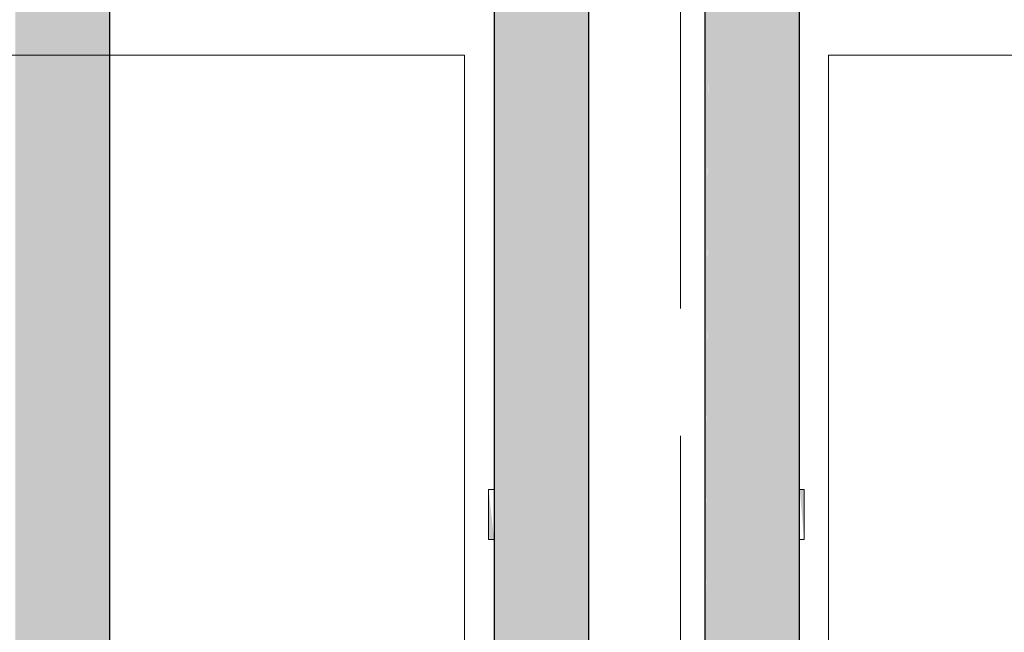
# Model space of a CAD drawing. Header units: millimetres. Extents: x 567 to 934, y -1 to 364.
# Tile 490 of 656: x 766.284 to 767.311, y 47.403 to 48.043. Entities that reach past the tile are written whole.
import ezdxf

# ---------------------------------------------------------------- set-up
doc = ezdxf.new("R2010")
doc.units = ezdxf.units.MM
doc.header["$MEASUREMENT"] = 0
doc.linetypes.add('HIDDEN2', pattern=[0.47625, 0.3175, -0.15875])
for name, color, linetype, lineweight in [('AF-Condutos', 140, 'Continuous', 25), ('AF-Peça de utilização', 152, 'Continuous', 18), ('DI-Detalhes', 1, 'HIDDEN2', 9)]:
    doc.layers.add(name, color=color, linetype=linetype, lineweight=lineweight)
doc.layers.add('ARQ FINA', color=8, linetype='Continuous')

msp = doc.modelspace()

# ---------------------------------------------------------------- hatches: boundary and pattern name
at = {"layer": 'AF-Condutos', "linetype": 'Continuous'}
for points in [[(766.3778, 43.2246), (766.3778, 50.0665), (766.2789, 50.0665), (766.2789, 43.2246)], [(766.7789, 47.1317), (766.8226, 47.1317), (766.8226, 49.2227), (766.7789, 49.2227)], [(766.8226, 47.1317), (766.8433, 47.1317), (766.8433, 49.2227), (766.8226, 49.2227)], [(766.8613, 49.2227), (766.8433, 49.2227), (766.8433, 47.1317)], [(766.8613, 49.2227), (766.8433, 47.1317), (766.8613, 47.1317)], [(766.8613, 49.2227), (766.8613, 47.1317), (766.8735, 49.2227)], [(766.8735, 47.1338), (766.8735, 49.2227), (766.8613, 47.1317)], [(766.8735, 49.2227), (766.8735, 47.1317), (766.8778, 49.2227)], [(766.8778, 47.1317), (766.8778, 49.2227), (766.8735, 47.1338)], [(767.0074, 47.1317), (767.0074, 49.2227), (766.9989, 47.1317)], [(766.9989, 49.2227), (766.9989, 47.1317), (767.0073, 49.2188)], [(767.0074, 47.1317), (767.0426, 47.1317), (767.0426, 49.2227), (767.0228, 49.2227)], [(767.0074, 47.1317), (767.0228, 49.2227), (767.0074, 49.2227)], [(767.0426, 47.1317), (767.0633, 47.1317), (767.0633, 49.2227), (767.0426, 49.2227)], [(767.0978, 47.1317), (767.0978, 49.2227), (767.0633, 49.2227), (767.0633, 47.1317), (767.0667, 47.5366), (767.0667, 47.1317)], [(767.0667, 47.5366), (767.0633, 47.1317), (767.0667, 47.1317)]]:
    msp.add_hatch(color=151, dxfattribs=at).paths.add_polyline_path(points)
at = {"layer": 'AF-Peça de utilização', "linetype": 'Continuous'}
for points in [[(766.7731, 47.4995), (766.7789, 47.4995), (766.7731, 47.5519)], [(767.1025, 47.5519), (767.0978, 47.5519), (767.1025, 47.4995)]]:
    msp.add_hatch(color=161, dxfattribs=at).paths.add_polyline_path(points)

# ---------------------------------------------------------------- linework, layer by layer
at = {"layer": 'AF-Condutos'}
for p, q in [((766.3778, 43.3199), (766.3778, 50.0665)), ((766.7789, 49.2227), (766.7789, 47.5519)), ((766.8778, 47.1317), (766.8778, 49.2227)), ((766.9989, 49.2227), (766.9989, 47.1317)), ((767.0978, 47.5519), (767.0978, 49.2227)), ((766.7789, 47.5519), (766.7789, 47.4995)), ((767.0978, 47.4995), (767.0978, 47.5519)), ((766.7789, 47.4995), (766.7789, 47.1317)), ((767.0978, 47.1317), (767.0978, 47.4995))]:
    msp.add_line(p, q, dxfattribs=at)
at = {"layer": 'AF-Peça de utilização'}
for p, q in [((766.7731, 47.5519), (766.7731, 47.551)), ((766.7789, 47.5519), (766.7731, 47.5519)), ((766.7731, 47.551), (766.7731, 47.5484)), ((767.1025, 47.5519), (767.0978, 47.5519)), ((767.1025, 47.551), (767.1025, 47.5519)), ((767.1025, 47.5484), (767.1025, 47.551)), ((766.7731, 47.5484), (766.7731, 47.5442)), ((766.7731, 47.5442), (766.7731, 47.5388)), ((766.7731, 47.5388), (766.7731, 47.5325)), ((767.1025, 47.5442), (767.1025, 47.5484)), ((767.1025, 47.5388), (767.1025, 47.5442)), ((767.1025, 47.5325), (767.1025, 47.5388)), ((766.7731, 47.5325), (766.7731, 47.5257)), ((767.1025, 47.5257), (767.1025, 47.5325)), ((766.7731, 47.5257), (766.7731, 47.5189)), ((766.7731, 47.5189), (766.7731, 47.5126)), ((767.1025, 47.5189), (767.1025, 47.5257)), ((767.1025, 47.5126), (767.1025, 47.5189)), ((766.7731, 47.5126), (766.7731, 47.5072)), ((767.1025, 47.5072), (767.1025, 47.5126)), ((766.7731, 47.5072), (766.7731, 47.503)), ((766.7731, 47.503), (766.7731, 47.5004)), ((766.7731, 47.5004), (766.7731, 47.4995)), ((766.7731, 47.4995), (766.7789, 47.4995)), ((767.0978, 47.4995), (767.1025, 47.4995)), ((767.1025, 47.503), (767.1025, 47.5072)), ((767.1025, 47.5004), (767.1025, 47.503)), ((767.1025, 47.4995), (767.1025, 47.5004))]:
    msp.add_line(p, q, dxfattribs=at)
at = {"layer": 'ARQ FINA', "lineweight": 5}
for p, q in [((763.6878, 48.0054), (766.7478, 48.0054)), ((766.7478, 48.0054), (766.7478, 46.1054)), ((767.1278, 46.1054), (767.1278, 48.0054)), ((767.1278, 48.0054), (770.1878, 48.0054))]:
    msp.add_line(p, q, dxfattribs=at)
at = {"layer": 'DI-Detalhes'}
for points in [[(760.027, 52.3705), (766.9734, 52.3705), (766.9734, 43.4546), (760.027, 43.4546), (760.027, 52.3705)], [(766.9734, 51.0516), (774.1724, 51.0516), (774.1724, 43.4546), (766.9734, 43.4546), (766.9734, 51.0516)]]:
    msp.add_lwpolyline(points, dxfattribs=at)

doc.saveas('drawing.dxf')
